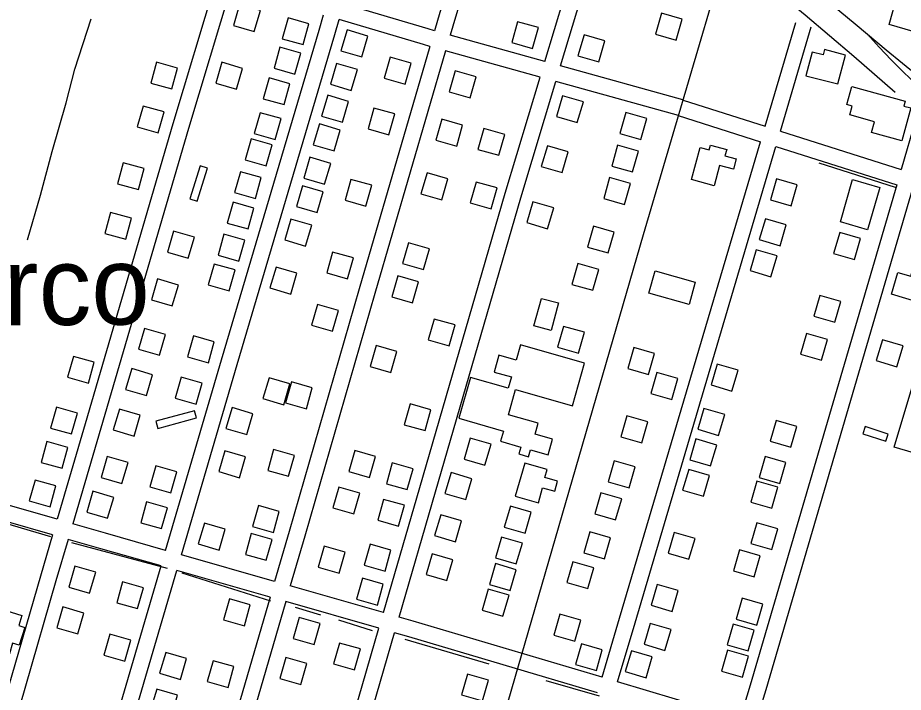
# Model space of a CAD drawing. Extents: x 3568792 to 3606828, y 529143 to 554785.
# Drawn here: x 3572206 to 3573838, y 549343 to 550586 of the extents above; entities that cross this region are included whole.
import ezdxf

# ---------------------------------------------------------------- set-up
doc = ezdxf.new("R2010")
doc.units = 0
for name, color, linetype in [('V-BLDG-OTLN', 7, 'Continuous'), ('V-RAIL-TRAK', 7, 'Continuous'), ('V-ROAD-CNTR', 7, 'Continuous'), ('V-TOPO-GNAM-IDEN', 7, 'Continuous'), ('V-TOPO-SHOR', 7, 'Continuous')]:
    doc.layers.add(name, color=color, linetype=linetype)

msp = doc.modelspace()

# ---------------------------------------------------------------- linework, layer by layer
at = {"layer": 'V-BLDG-OTLN'}
for points in [[(3573820.2, 550743.5), (3573915.4, 550715.6), (3573899.4, 550660.9), (3573916.4, 550655.9), (3573886, 550552.2), (3573812.2, 550573.9), (3573824.9, 550617.5), (3573833.9, 550614.9), (3573850.5, 550671.4), (3573803.1, 550685.2)], [(3572615.1, 550610.5), (3572603.9, 550572.1), (3572642.3, 550560.9), (3572653.5, 550599.3)], [(3573420.1, 550545.2), (3573431, 550583.6), (3573392.5, 550594.5), (3573381.6, 550556.1)], [(3572732.1, 550536.7), (3572743, 550575.2), (3572704.5, 550586.1), (3572693.6, 550547.6)], [(3573155.1, 550529.5), (3573166, 550568), (3573127.6, 550578.9), (3573116.7, 550540.4)], [(3572813.3, 550563.9), (3572802, 550525.5), (3572840.4, 550514.2), (3572851.7, 550552.5)], [(3573250, 550554.7), (3573238.8, 550516.3), (3573277.1, 550505.1), (3573288.4, 550543.5)], [(3572717.1, 550482.3), (3572728, 550520.8), (3572689.5, 550531.7), (3572678.6, 550493.2)], [(3573659, 550479.4), (3573718, 550464.1), (3573731.8, 550517.5), (3573693.1, 550527.5), (3573690.5, 550517.6), (3573670.2, 550522.8)], [(3572920.2, 550464), (3572931.1, 550502.5), (3572892.6, 550513.4), (3572881.7, 550474.9)], [(3572490.1, 550455), (3572500.8, 550493.5), (3572462.3, 550504.3), (3572451.6, 550465.7)], [(3572582.4, 550504.1), (3572571.1, 550465.7), (3572609.5, 550454.5), (3572620.8, 550492.9)], [(3572793.9, 550501.9), (3572782.6, 550463.6), (3572820.9, 550452.2), (3572832.3, 550490.6)], [(3573012.7, 550488.3), (3573001.6, 550449.8), (3573040, 550438.8), (3573051.1, 550477.2)], [(3572697.1, 550426), (3572708, 550464.5), (3572669.5, 550475.4), (3572658.6, 550436.9)], [(3573743.9, 550459.6), (3573842.2, 550432.3), (3573839.7, 550423.5), (3573852.4, 550419.9), (3573835.5, 550359.1), (3573779.7, 550374.6), (3573785.2, 550394.3), (3573739.7, 550407), (3573744.2, 550423.3), (3573734.5, 550426)], [(3572777.7, 550443.4), (3572766.4, 550405), (3572804.7, 550393.6), (3572816.1, 550432)], [(3573210.4, 550442.5), (3573199.2, 550404.2), (3573237.6, 550392.9), (3573248.8, 550431.3)], [(3572465.1, 550374.2), (3572475.9, 550412.7), (3572437.3, 550423.4), (3572426.6, 550384.9)], [(3572680.6, 550361.8), (3572691.5, 550400.3), (3572653, 550411.2), (3572642.1, 550372.7)], [(3572890.4, 550370.3), (3572901.3, 550408.8), (3572862.8, 550419.7), (3572851.9, 550381.2)], [(3573354.8, 550361.9), (3573365.7, 550400.4), (3573327.2, 550411.3), (3573316.3, 550372.8)], [(3572987.9, 550399), (3572976.8, 550360.5), (3573015.3, 550349.5), (3573026.3, 550387.9)], [(3572762.3, 550390.4), (3572750.9, 550352.1), (3572789.3, 550340.7), (3572800.6, 550379.1)], [(3573093, 550332.7), (3573103.9, 550371.2), (3573065.4, 550382.1), (3573054.5, 550343.6)], [(3572664.1, 550313.5), (3572675, 550352), (3572636.5, 550362.9), (3572625.6, 550324.4)], [(3573182.5, 550350.3), (3573171.2, 550312), (3573209.6, 550300.7), (3573220.9, 550339.1)], [(3573339.5, 550302), (3573350.4, 550340.5), (3573311.9, 550351.4), (3573301, 550312.9)], [(3573448.1, 550287.9), (3573464.3, 550347), (3573480.6, 550342.5), (3573483.1, 550351.6), (3573513, 550343.4), (3573509.8, 550331.7), (3573530.6, 550326), (3573525.4, 550307), (3573500, 550314), (3573489.7, 550276.5)], [(3572428.6, 550269.5), (3572439.3, 550308.1), (3572400.8, 550318.8), (3572390.1, 550280.3)], [(3572555.8, 550309.1), (3572542.5, 550313.3), (3572523.5, 550252.3), (3572536.9, 550248.1)], [(3572744.7, 550329), (3572733.4, 550290.6), (3572771.8, 550279.3), (3572783.1, 550317.6)], [(3572644.2, 550253), (3572655.1, 550291.4), (3572616.6, 550302.3), (3572605.7, 550263.9)], [(3572960.6, 550300.2), (3572949.5, 550261.8), (3572988, 550250.7), (3572999, 550289.2)], [(3572848, 550238.8), (3572858.9, 550277.3), (3572820.4, 550288.2), (3572809.5, 550249.7)], [(3573078.8, 550233.9), (3573089.7, 550272.4), (3573051.2, 550283.3), (3573040.3, 550244.8)], [(3573324.7, 550242), (3573335.6, 550280.5), (3573297.2, 550291.4), (3573286.3, 550252.9)], [(3573604.7, 550289.2), (3573593.4, 550250.8), (3573631.8, 550239.5), (3573643.1, 550277.9)], [(3573795, 550273.5), (3573772.7, 550195.5), (3573722.7, 550209.8), (3573744.9, 550287.8)], [(3572731.2, 550276.6), (3572719.8, 550238.2), (3572758.2, 550226.9), (3572769.5, 550265.2)], [(3572630.7, 550196.8), (3572641.6, 550235.3), (3572603.1, 550246.2), (3572592.2, 550207.7)], [(3573155.8, 550246.9), (3573144.5, 550208.6), (3573182.9, 550197.3), (3573194.2, 550235.7)], [(3572405.3, 550178), (3572416, 550216.5), (3572377.5, 550227.2), (3572366.8, 550188.7)], [(3573584.3, 550215.5), (3573572.9, 550177.1), (3573611.3, 550165.8), (3573622.6, 550204.2)], [(3572709.9, 550215), (3572698.5, 550176.7), (3572736.9, 550165.3), (3572748.2, 550203.7)], [(3573294.8, 550152.6), (3573305.7, 550191.1), (3573267.3, 550202), (3573256.4, 550163.5)], [(3572493.4, 550192.7), (3572482.1, 550154.3), (3572520.5, 550143.1), (3572531.8, 550181.5)], [(3572614, 550137.7), (3572624.9, 550176.2), (3572586.4, 550187.1), (3572575.5, 550148.6)], [(3573748.6, 550140.6), (3573759.6, 550179), (3573721.2, 550190.1), (3573710.1, 550151.6)], [(3572926.6, 550171.3), (3572915.5, 550132.9), (3572954, 550121.8), (3572965, 550160.2)], [(3572814.2, 550104.8), (3572825.1, 550143.3), (3572786.6, 550154.2), (3572775.7, 550115.7)], [(3573567.5, 550158.3), (3573556.2, 550120), (3573594.5, 550108.6), (3573605.9, 550147)], [(3572595.8, 550082.9), (3572606.7, 550121.3), (3572568.3, 550132.2), (3572557.4, 550093.8)], [(3572682.3, 550126.6), (3572671, 550088.3), (3572709.3, 550076.9), (3572720.7, 550115.3)], [(3573266.2, 550083.8), (3573277.1, 550122.3), (3573238.7, 550133.2), (3573227.8, 550094.7)], [(3573381.4, 550119.7), (3573455.1, 550098.7), (3573443.5, 550057.7), (3573369.7, 550078.6)], [(3573821.8, 549794.5), (3573896.3, 550044.8), (3573892, 550046.1), (3573894, 550052.8), (3573869.2, 550060.1), (3573869.4, 550060.8), (3573816.6, 550076.6), (3573828.5, 550116.7), (3573852.3, 550109.6), (3573859.2, 550132.9), (3573864.6, 550131.3), (3573864.7, 550131.9), (3573890.4, 550124.3), (3573889.9, 550122.7), (3573903.1, 550118.7), (3573902.6, 550116.9), (3573958, 550100.5), (3573948.2, 550067.4), (3574008.8, 550049.4), (3574000, 550019.6), (3573948.5, 550034.9), (3573946.7, 550028.9), (3573956.9, 550025.9), (3573882.7, 549776.4)], [(3572463.9, 550104.7), (3572452.7, 550066.3), (3572491.1, 550055.1), (3572502.3, 550093.5)], [(3572906.7, 550110.3), (3572895.6, 550071.9), (3572934.1, 550060.8), (3572945.2, 550099.2)], [(3573203, 550060.4), (3573189.4, 550009.9), (3573157.7, 550018.4), (3573171.4, 550068.9)], [(3573712.3, 550024.8), (3573723.3, 550063.2), (3573684.8, 550074.3), (3573673.8, 550035.8)], [(3572786.3, 550008.4), (3572797.2, 550046.8), (3572758.8, 550057.7), (3572747.9, 550019.3)], [(3573001.3, 549981.4), (3573012.2, 550019.9), (3572973.8, 550030.8), (3572962.9, 549992.3)], [(3572440.1, 550013.6), (3572428.9, 549975.2), (3572467.3, 549964), (3572478.5, 550002.4)], [(3573239.9, 549967.8), (3573250.8, 550006.3), (3573212.3, 550017.2), (3573201.4, 549978.7)], [(3573687.4, 549954.7), (3573698.5, 549993.2), (3573660, 550004.2), (3573649, 549965.8)], [(3572557.7, 549950.1), (3572568.6, 549988.6), (3572530.2, 549999.5), (3572519.3, 549961)], [(3573800, 549992.6), (3573788.5, 549954.3), (3573826.8, 549942.8), (3573838.3, 549981.1)], [(3572866.6, 549981.7), (3572855.6, 549943.2), (3572894, 549932.2), (3572905.1, 549970.6)], [(3573251.1, 549949.2), (3573132.9, 549983), (3573125, 549955.2), (3573093.2, 549964.3), (3573084.2, 549933), (3573116.1, 549923.9), (3573110.2, 549903.2), (3573040.7, 549923.1), (3573019.2, 549847.7), (3573101.3, 549824.2), (3573096, 549805.6), (3573133.6, 549794.8), (3573130, 549782), (3573147.9, 549776.9), (3573151.5, 549789.4), (3573183.9, 549780.1), (3573192.2, 549809.1), (3573159.8, 549818.4), (3573165.6, 549838.7), (3573110.7, 549854.4), (3573124, 549900.8), (3573228.6, 549870.9)], [(3573341.8, 549978.1), (3573330.7, 549939.7), (3573369.1, 549928.6), (3573380.2, 549967)], [(3572336.6, 549912.6), (3572347.3, 549951.1), (3572308.8, 549961.9), (3572298.1, 549923.3)], [(3572416.4, 549939.3), (3572405.1, 549900.9), (3572443.5, 549889.7), (3572454.8, 549928.1)], [(3573495.5, 549947.7), (3573484.1, 549909.4), (3573522.5, 549898), (3573533.8, 549936.4)], [(3572535, 549874), (3572545.9, 549912.5), (3572507.4, 549923.4), (3572496.5, 549884.9)], [(3572669.6, 549922.3), (3572658.3, 549884), (3572696.6, 549872.6), (3572708, 549911)], [(3573411.9, 549882.5), (3573422.9, 549920.9), (3573384.4, 549932), (3573373.4, 549893.5)], [(3572738.2, 549865.5), (3572749.1, 549903.9), (3572710.6, 549914.8), (3572699.7, 549876.4)], [(3572956.9, 549825), (3572967.8, 549863.5), (3572929.3, 549874.4), (3572918.4, 549835.9)], [(3572305.4, 549818.9), (3572316.2, 549857.4), (3572277.6, 549868.2), (3572266.9, 549829.6)], [(3572393.6, 549864.6), (3572382.3, 549826.2), (3572420.7, 549815), (3572432, 549853.4)], [(3572535.8, 549848.3), (3572532.1, 549861.8), (3572460.9, 549842.5), (3572464.6, 549829)], [(3572601.2, 549867.5), (3572589.9, 549829.1), (3572628.3, 549817.8), (3572639.6, 549856.1)], [(3573471, 549865.9), (3573459.6, 549827.6), (3573498, 549816.2), (3573509.3, 549854.6)], [(3573329.2, 549852.3), (3573318.1, 549813.8), (3573356.5, 549802.7), (3573367.6, 549841.1)], [(3573631.3, 549794.3), (3573642.4, 549832.7), (3573603.9, 549843.7), (3573592.9, 549805.3)], [(3573806.3, 549805.4), (3573810.7, 549818.7), (3573768.1, 549832.6), (3573763.8, 549819.3)], [(3573040.2, 549811), (3573028.9, 549772.7), (3573067.3, 549761.4), (3573078.6, 549799.8)], [(3573456.1, 549809.7), (3573444.8, 549771.4), (3573483.1, 549760), (3573494.5, 549798.4)], [(3572287.9, 549755.6), (3572298.7, 549794.1), (3572260.1, 549804.9), (3572249.4, 549766.3)], [(3572371.1, 549777.3), (3572359.9, 549738.9), (3572398.3, 549727.7), (3572409.5, 549766.1)], [(3572587.9, 549787.9), (3572576.6, 549749.5), (3572615, 549738.2), (3572626.3, 549776.5)], [(3572705.5, 549740.8), (3572716.4, 549779.3), (3572677.9, 549790.2), (3572667, 549751.7)], [(3572827.4, 549788.4), (3572816.3, 549749.9), (3572854.7, 549738.9), (3572865.8, 549777.3)], [(3573611.1, 549727.6), (3573622.2, 549766), (3573583.7, 549777.1), (3573572.7, 549738.6)], [(3572488.3, 549710.5), (3572499.2, 549749), (3572460.8, 549759.9), (3572449.9, 549721.4)], [(3572924.2, 549716.3), (3572935.1, 549754.8), (3572896.6, 549765.7), (3572885.7, 549727.2)], [(3573140.8, 549765.2), (3573123.2, 549704.3), (3573165.8, 549692), (3573173.7, 549719.4), (3573195.9, 549713.1), (3573201.4, 549732.1), (3573177.7, 549738.9), (3573181.9, 549753.4)], [(3573305.7, 549769.1), (3573294.5, 549730.7), (3573333, 549719.6), (3573344.1, 549758)], [(3573004.9, 549747.7), (3572993.6, 549709.3), (3573032, 549698.1), (3573043.2, 549736.4)], [(3573443.1, 549753.6), (3573431.8, 549715.2), (3573470.1, 549703.9), (3573481.5, 549742.2)], [(3572266, 549684.7), (3572276.7, 549723.2), (3572238.2, 549733.9), (3572227.4, 549695.4)], [(3573596, 549682.2), (3573607, 549720.6), (3573568.6, 549731.7), (3573557.5, 549693.2)], [(3572344.7, 549713.3), (3572333.5, 549674.9), (3572371.9, 549663.7), (3572383.1, 549702)], [(3572798.3, 549721), (3572787.2, 549682.6), (3572825.6, 549671.5), (3572836.7, 549709.9)], [(3573281, 549710.3), (3573269.9, 549671.9), (3573308.3, 549660.7), (3573319.4, 549699.2)], [(3572471.4, 549644.4), (3572482.3, 549682.9), (3572443.8, 549693.8), (3572432.9, 549655.3)], [(3572908.2, 549648.8), (3572919.1, 549687.3), (3572880.6, 549698.2), (3572869.7, 549659.7)], [(3572677.4, 549637.3), (3572688.3, 549675.8), (3572649.8, 549686.7), (3572638.9, 549648.2)], [(3573141.5, 549636), (3573152.6, 549674.4), (3573114.2, 549685.6), (3573103.1, 549647.1)], [(3572985.9, 549669.8), (3572974.6, 549631.5), (3573013, 549620.2), (3573024.3, 549658.6)], [(3572550.3, 549654.6), (3572539, 549616.3), (3572577.3, 549604.9), (3572588.7, 549643.3)], [(3573596.2, 549605.8), (3573607.2, 549644.2), (3573568.8, 549655.2), (3573557.7, 549616.8)], [(3572664.3, 549585.9), (3572675.2, 549624.4), (3572636.7, 549635.3), (3572625.8, 549596.8)], [(3573125.2, 549579.3), (3573136.3, 549617.7), (3573097.9, 549628.9), (3573086.8, 549590.4)], [(3573260.5, 549638.5), (3573249.4, 549600), (3573287.8, 549588.9), (3573298.9, 549627.3)], [(3573416.3, 549637.5), (3573404.9, 549599.2), (3573443.3, 549587.8), (3573454.6, 549626.2)], [(3572771.2, 549612), (3572760.2, 549573.5), (3572798.6, 549562.5), (3572809.7, 549600.9)], [(3572883.3, 549566.1), (3572894.2, 549604.6), (3572855.7, 549615.5), (3572844.8, 549577)], [(3572970, 549598.1), (3572958.8, 549559.8), (3572997.1, 549548.5), (3573008.4, 549586.9)], [(3573563.8, 549555.6), (3573574.8, 549594.1), (3573536.4, 549605.1), (3573525.3, 549566.7)], [(3573113.9, 549530.2), (3573125, 549568.6), (3573086.6, 549579.8), (3573075.5, 549541.4)], [(3573229.6, 549583.2), (3573218.5, 549544.8), (3573256.9, 549533.7), (3573268.1, 549572.1)], [(3572311.5, 549575), (3572300.2, 549536.6), (3572338.6, 549525.4), (3572349.9, 549563.8)], [(3572427.1, 549496.9), (3572438, 549535.4), (3572399.5, 549546.3), (3572388.6, 549507.8)], [(3572869.1, 549503.3), (3572880, 549541.8), (3572841.5, 549552.7), (3572830.6, 549514.2)], [(3572065.6, 549530), (3572214, 549484.4), (3572208.2, 549465.5), (3572219.1, 549462.2), (3572209, 549429.4), (3572196.9, 549433.1), (3572190.8, 549413.2), (3572139.2, 549429.1), (3572130.9, 549402.1), (3572085.5, 549416), (3572093.7, 549442.5), (3572043.4, 549458)], [(3573100.6, 549483), (3573111.8, 549521.4), (3573073.4, 549532.5), (3573062.2, 549494.1)], [(3573385.1, 549541.5), (3573373.8, 549503.1), (3573412.2, 549491.8), (3573423.5, 549530.2)], [(3572624, 549465.2), (3572634.9, 549503.7), (3572596.4, 549514.6), (3572585.5, 549476.1)], [(3573568.8, 549466.5), (3573579.8, 549505), (3573541.4, 549516), (3573530.3, 549477.6)], [(3572289.6, 549499.9), (3572278.4, 549461.5), (3572316.8, 549450.2), (3572328, 549488.6)], [(3573205.6, 549486.5), (3573194.4, 549448), (3573232.9, 549436.9), (3573244, 549475.3)], [(3572725.1, 549480.4), (3572714.1, 549441.9), (3572752.5, 549430.9), (3572763.6, 549469.3)], [(3573372.1, 549469.4), (3573360.8, 549431.1), (3573399.1, 549419.7), (3573410.5, 549458.1)], [(3573552.5, 549418.9), (3573563.6, 549457.3), (3573525.1, 549468.4), (3573514.1, 549429.9)], [(3572403.5, 549400.1), (3572414.4, 549438.6), (3572375.9, 549449.5), (3572365, 549411)], [(3572826.9, 549384), (3572837.8, 549422.5), (3572799.3, 549433.4), (3572788.4, 549394.9)], [(3573272.7, 549382.6), (3573283.7, 549421.1), (3573245.3, 549432.1), (3573234.3, 549393.6)], [(3572479, 549415.9), (3572467.7, 549377.6), (3572506, 549366.2), (3572517.4, 549404.6)], [(3573337.4, 549419.2), (3573326, 549380.9), (3573364.4, 549369.5), (3573375.7, 549407.9)], [(3573542, 549370.7), (3573553, 549409.2), (3573514.6, 549420.2), (3573503.5, 549381.8)], [(3572593.8, 549351.4), (3572604.7, 549389.9), (3572566.2, 549400.8), (3572555.3, 549362.3)], [(3572700.4, 549406.6), (3572689.4, 549368.1), (3572727.8, 549357.1), (3572738.9, 549395.5)], [(3573062.7, 549326.6), (3573073.8, 549365), (3573035.4, 549376.2), (3573024.3, 549337.7)], [(3572462.6, 549348.4), (3572451.2, 549310.1), (3572489.6, 549298.7), (3572500.9, 549337.1)]]:
    msp.add_lwpolyline(points, close=True, dxfattribs=at)
at = {"layer": 'V-RAIL-TRAK'}
for points in [[(3573532.7, 550757.9), (3573543.3, 550749), (3573580.2, 550718.3), (3573636.7, 550670.3), (3573693.2, 550622.4), (3573750, 550574.8), (3573772.2, 550556.2), (3573806.8, 550527.3), (3573897.1, 550453.4)], [(3573772.2, 550556.2), (3573782.9, 550544.2), (3573793.7, 550532.3), (3573804.8, 550520.5), (3573815.9, 550508.9), (3573827.3, 550497.4), (3573838.7, 550486.1), (3573850.4, 550474.9), (3573862.1, 550463.9), (3573874.1, 550453), (3573886.1, 550442.3), (3573892.6, 550436.8)]]:
    msp.add_lwpolyline(points, dxfattribs=at)
at = {"layer": 'V-ROAD-CNTR'}
for p, q in [((3573177.8, 550505.6), (3573295.7, 550898.7)), ((3573206.7, 550497.5), (3573320.9, 550878.4))]:
    msp.add_line(p, q, dxfattribs=at)
for points in [[(3574001.1, 552339.4), (3573851.9, 551877.9), (3573586, 550956.2), (3573359.2, 550186.2), (3573097, 549282.4), (3572621, 547632.7), (3572323.4, 546618.6), (3571999.7, 545510.2)], [(3574385.4, 552011.3), (3574322.6, 551866), (3574126.8, 551206.6), (3573890, 550389.1), (3573585.2, 549347), (3573566.5, 549286.8)], [(3574099.5, 551219.8), (3574098.1, 551215), (3573861.2, 550397.4), (3573834.7, 550306.7)], [(3573120.6, 551046.7), (3572984.2, 550595.9), (3572974.4, 550562.3)], [(3573145.9, 551026.7), (3573013, 550587.4), (3573003.3, 550554.2)], [(3572570.1, 550650.6), (3572492.4, 550390.7), (3572330.3, 549837.7), (3572278.7, 549661.6)], [(3572598.8, 550642.1), (3572521.2, 550382.2), (3572359.1, 549829.3), (3572307.5, 549653.3)], [(3572974.4, 550562.3), (3572962.6, 550565.6), (3572806.9, 550611.7)], [(3572478.9, 549604.2), (3572582.1, 549955.7), (3572761.9, 550563.5), (3572769.9, 550591.4)], [(3572507.8, 549596), (3572610.9, 549947.2), (3572790.7, 550555.1), (3572798.7, 550582.9)], [(3572966, 550533.5), (3572954.3, 550536.7), (3572798.7, 550582.9)], [(3573583.6, 550386.5), (3573640.2, 550577.7)], [(3573612.2, 550377.4), (3573668.9, 550569.2)], [(3573177.8, 550505.6), (3573003.3, 550554.2)], [(3572966, 550533.5), (3572835.4, 550086.4), (3572706.6, 549638.8), (3572679.8, 549546.9)], [(3572994.9, 550525.4), (3572864.3, 550078), (3572735.4, 549630.5), (3572708.6, 549538.6)], [(3573169.2, 550476.8), (3572994.9, 550525.4)], [(3573432.1, 550434.7), (3573206.7, 550497.5)], [(3572880.3, 549489.6), (3572947.2, 549720.4), (3573104.9, 550262.6), (3573169.2, 550476.8)], [(3572909.1, 549481.3), (3572976, 549712.1), (3573133.7, 550254.1), (3573198.1, 550468.8)], [(3573424.1, 550405.8), (3573198.1, 550468.8)], [(3573432.7, 550434.5), (3573583.6, 550386.5)], [(3573423.6, 550405.9), (3573575.1, 550357.7)], [(3573612.2, 550377.4), (3573834.7, 550306.7)], [(3573283.2, 549370.2), (3573315.3, 549479.3), (3573575.1, 550357.7)], [(3573312, 549361.7), (3573344, 549470.8), (3573603.7, 550348.6)], [(3573603.7, 550348.6), (3573826.3, 550277.9)], [(3573826.3, 550277.9), (3573556.4, 549355.6), (3573537.7, 549295.1)], [(3572278.7, 549661.6), (3571993, 549743.5), (3571905.4, 549768.6)], [(3572270.3, 549632.8), (3572099, 549681.9)], [(3572478.9, 549604.2), (3572367.7, 549636), (3572307.5, 549653.3)], [(3572270.3, 549632.8), (3572247.9, 549556.5), (3572135.3, 549168), (3571987, 548663.3)], [(3572299.1, 549624.5), (3572276.7, 549548.1), (3572164.1, 549159.6), (3572015.9, 548655.1)], [(3572470.5, 549575.5), (3572359.5, 549607.2), (3572299.1, 549624.5)], [(3572679.8, 549546.9), (3572507.8, 549596)], [(3572185.3, 548607.3), (3572375.8, 549252.9), (3572470.5, 549575.5)], [(3572214.1, 548599.1), (3572404.6, 549244.4), (3572499.3, 549567.2)], [(3572671.4, 549518.1), (3572499.3, 549567.2)], [(3572880.3, 549489.6), (3572708.6, 549538.6)], [(3572671.4, 549518.1), (3572556.6, 549123.8), (3572385.5, 548550.7)], [(3572700.2, 549509.8), (3572585.3, 549115.3), (3572414.4, 548542.6)], [(3572871.9, 549460.7), (3572700.2, 549509.8)], [(3573283.3, 549370.2), (3572935.3, 549473.8), (3572909.1, 549481.3)], [(3572589.5, 548489.3), (3572605.3, 548542.8), (3572774.1, 549123.1), (3572871.9, 549460.7)], [(3572618.1, 548480.2), (3572634, 548534.3), (3572802.9, 549114.7), (3572900.8, 549452.5)], [(3573274.8, 549341.4), (3572926.9, 549445), (3572900.8, 549452.5)], [(3573537.7, 549295.1), (3573471.8, 549314.1), (3573312, 549361.7)]]:
    msp.add_lwpolyline(points, dxfattribs=at)
at = {"layer": 'V-TOPO-SHOR'}
for p, q in [((3573824.1, 550273.4), (3573683.6, 550318.4)), ((3572102.6, 549677.9), (3572266.5, 549629.6)), ((3572305.1, 549618.8), (3572481.8, 549571.3)), ((3572508.6, 549562.9), (3572672.4, 549511.4)), ((3572717.8, 549499.3), (3572764, 549485.3)), ((3572797.2, 549476), (3572859.5, 549456.4)), ((3572919.6, 549440.3), (3573074.7, 549394.8)), ((3573179.8, 549364.3), (3573277.7, 549336.1))]:
    msp.add_line(p, q, dxfattribs=at)
for points in [[(3573550.9, 550679.4), (3573657.7, 550591.4), (3573747.4, 550515.4), (3573823.6, 550449.1)], [(3572224.5, 550176.5), (3572248.1, 550258.9), (3572269.6, 550339.6), (3572295.5, 550429.5), (3572311.6, 550491.3), (3572341.5, 550584.3)]]:
    msp.add_lwpolyline(points, dxfattribs=at)

# ---------------------------------------------------------------- texts
at = {"layer": 'V-TOPO-GNAM-IDEN'}
msp.add_text('Norco', height=145, rotation=0.3783, dxfattribs=at).set_placement((3571932.8, 550017.5))

doc.saveas('drawing.dxf')
